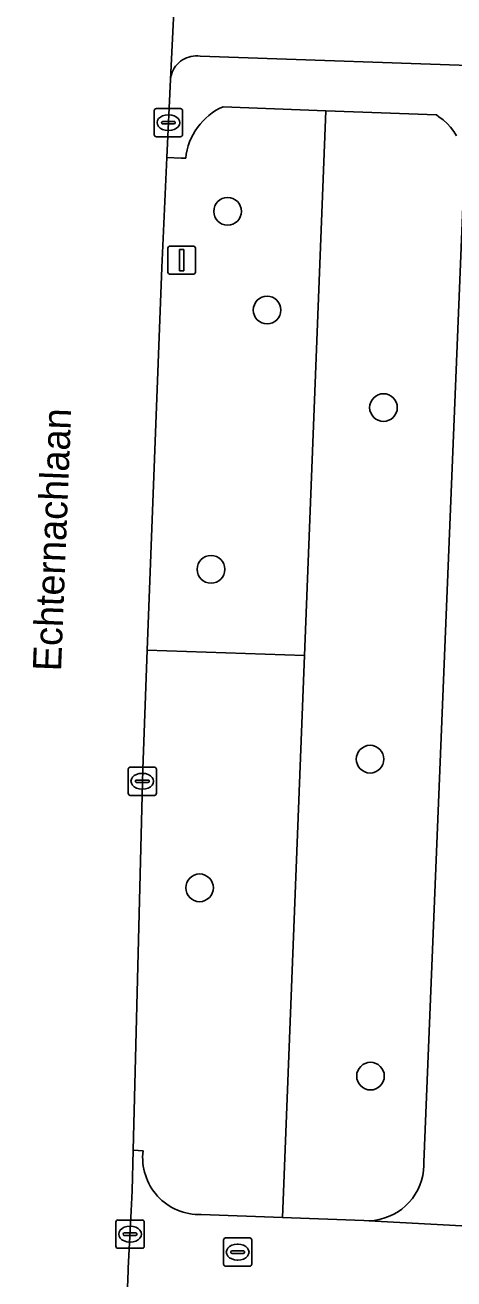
# Model space of a CAD drawing. Extents: x 160786 to 161429, y 386828 to 387485.
# Drawn here: x 160937.63 to 160952.8, y 387304.46 to 387348.77 of the extents above; entities that cross this region are included whole.
import ezdxf

# ---------------------------------------------------------------- set-up
doc = ezdxf.new("R2010")
doc.units = 0
for name, color, linetype in [('IMGEO_Boom', 7, 'Continuous'), ('IMGEO_Brandkraan', 7, 'Continuous'), ('IMGEO_Groenvoorziening', 7, 'Continuous'), ('IMGEO_Kolk', 7, 'Continuous'), ('IMGEO_Lichtmast', 7, 'Continuous'), ('IMGEO_Openbare_ruimte_label', 7, 'Continuous'), ('IMGEO_Rijbaan_lokaal_gesloten', 7, 'Continuous'), ('IMGEO_Rijbaan_lokaal_open', 7, 'Continuous'), ('IMGEO_Voetpad_open', 7, 'Continuous')]:
    doc.layers.add(name, color=color, linetype=linetype)

msp = doc.modelspace()

# ---------------------------------------------------------------- linework, layer by layer
at = {"layer": 'IMGEO_Boom'}
for centre in [(160944.795, 387342.186), (160946.193, 387338.697), (160950.31, 387335.252), (160944.21, 387329.535), (160949.837, 387322.826), (160943.805, 387318.279), (160949.851, 387311.625)]:
    msp.add_circle(centre, 0.489, dxfattribs=at)
at = {"layer": 'IMGEO_Brandkraan'}
for p, q in [((160944.651, 387304.979), (160944.651, 387305.831)), ((160944.726, 387305.905), (160945.578, 387305.905)), ((160945.139, 387305.685), (160945.164, 387305.685)), ((160945.652, 387305.831), (160945.652, 387304.979)), ((160944.91, 387305.399), (160944.91, 387305.411)), ((160945.348, 387305.362), (160944.95, 387305.362)), ((160944.953, 387305.448), (160945.351, 387305.448)), ((160945.394, 387305.411), (160945.394, 387305.399)), ((160945.578, 387304.905), (160944.726, 387304.905)), ((160945.162, 387305.125), (160945.137, 387305.125))]:
    msp.add_line(p, q, dxfattribs=at)
for points in [[(160944.651, 387304.979), (160944.651, 387305.831)], [(160944.726, 387305.905), (160945.578, 387305.905)], [(160945.652, 387305.831), (160945.652, 387304.979)], [(160945.578, 387304.905), (160944.726, 387304.905)]]:
    msp.add_lwpolyline(points, dxfattribs=at)
for centre, radius, start, end in [((160944.728, 387305.829), 0.0765, 91.552, 178.448), ((160944.728, 387305.829), 0.0765, 91.552, 178.448), ((160945.576, 387305.829), 0.0765, 1.552, 88.448), ((160945.576, 387305.829), 0.0765, 1.552, 88.448), ((160944.95, 387305.408), 0.0403, 85.8775, 175.7526), ((160944.947, 387305.398), 0.0366, 178.938, 274.7102), ((160945.351, 387305.405), 0.043, 264.8664, 352.4533), ((160945.355, 387305.41), 0.0386, 1.7309, 96.639), ((160944.728, 387304.981), 0.0765, 181.552, 268.448), ((160944.728, 387304.981), 0.0765, 181.552, 268.448), ((160945.576, 387304.981), 0.0765, 271.552, 358.448), ((160945.576, 387304.981), 0.0765, 271.552, 358.448)]:
    msp.add_arc(centre, radius, start, end, dxfattribs=at)
for centre, major_axis, ratio, start_param, end_param in [((160945.138, 387305.405), (-0.387, 0.002), 0.722429, 4.712389, 7.853982), ((160945.163, 387305.405), (-0.39, 0.002), 0.717154, 1.570796, 4.712389)]:
    msp.add_ellipse(centre, major_axis=major_axis, ratio=ratio, start_param=start_param, end_param=end_param, dxfattribs=at)
at = {"layer": 'IMGEO_Groenvoorziening'}
for points in [[(160943.313, 387344.062), (160943.156, 387344.069), (160942.646, 387344.093), (160942.465, 387340.198), (160941.952, 387326.681), (160947.517, 387326.494), (160948.269, 387345.743)], [(160948.269, 387345.743), (160944.635, 387345.884)], [(160952.897, 387344.854), (160952.797, 387345.01), (160952.684, 387345.156), (160952.559, 387345.292), (160952.422, 387345.415), (160952.274, 387345.526), (160952.187, 387345.591), (160948.269, 387345.743), (160947.517, 387326.494), (160946.741, 387306.626), (160949.619, 387306.518), (160949.797, 387306.515), (160949.975, 387306.527), (160950.152, 387306.556), (160950.325, 387306.6), (160950.493, 387306.66), (160950.655, 387306.734), (160950.81, 387306.822), (160950.957, 387306.924), (160951.094, 387307.039), (160951.22, 387307.165), (160951.334, 387307.303), (160951.435, 387307.449), (160951.523, 387307.605), (160951.597, 387307.767), (160951.656, 387307.936), (160951.7, 387308.109), (160951.728, 387308.285), (160951.74, 387308.463), (160951.739, 387308.588), (160953.174, 387343.794)], [(160947.517, 387326.494), (160941.952, 387326.681), (160941.792, 387322.475), (160941.456, 387309.006), (160941.806, 387308.988)], [(160943.863, 387306.734), (160946.741, 387306.626), (160947.517, 387326.494)]]:
    msp.add_lwpolyline(points, dxfattribs=at)
for centre, radius, start, end in [((160945.559, 387343.823), 2.259, 114.1548, 173.9177), ((160943.801, 387308.743), 2.01, 172.9896, 271.7775)]:
    msp.add_arc(centre, radius, start, end, dxfattribs=at)
at = {"layer": 'IMGEO_Kolk'}
for p, q in [((160942.203, 387344.894), (160942.203, 387345.746)), ((160942.278, 387345.82), (160943.13, 387345.82)), ((160942.691, 387345.6), (160942.716, 387345.6)), ((160943.204, 387345.746), (160943.204, 387344.894)), ((160942.462, 387345.314), (160942.462, 387345.326)), ((160942.9, 387345.277), (160942.502, 387345.277)), ((160942.505, 387345.363), (160942.903, 387345.363)), ((160942.714, 387345.04), (160942.689, 387345.04)), ((160942.946, 387345.326), (160942.946, 387345.314)), ((160943.13, 387344.82), (160942.278, 387344.82)), ((160941.278, 387321.619), (160941.278, 387322.471)), ((160941.353, 387322.545), (160942.205, 387322.545)), ((160942.279, 387322.471), (160942.279, 387321.619)), ((160941.537, 387322.039), (160941.537, 387322.051)), ((160941.975, 387322.002), (160941.577, 387322.002)), ((160941.58, 387322.088), (160941.978, 387322.088)), ((160941.766, 387322.325), (160941.791, 387322.325)), ((160942.021, 387322.051), (160942.021, 387322.039)), ((160942.205, 387321.545), (160941.353, 387321.545)), ((160941.789, 387321.765), (160941.764, 387321.765)), ((160940.921, 387306.54), (160941.773, 387306.54)), ((160940.846, 387305.614), (160940.846, 387306.466)), ((160941.105, 387306.034), (160941.105, 387306.046)), ((160941.148, 387306.083), (160941.546, 387306.083)), ((160941.334, 387306.32), (160941.359, 387306.32)), ((160941.589, 387306.046), (160941.589, 387306.034)), ((160941.847, 387306.466), (160941.847, 387305.614)), ((160941.543, 387305.997), (160941.145, 387305.997)), ((160941.357, 387305.76), (160941.332, 387305.76)), ((160941.773, 387305.54), (160940.921, 387305.54))]:
    msp.add_line(p, q, dxfattribs=at)
for points in [[(160942.203, 387344.894), (160942.203, 387345.746)], [(160942.278, 387345.82), (160943.13, 387345.82)], [(160943.204, 387345.746), (160943.204, 387344.894)], [(160943.13, 387344.82), (160942.278, 387344.82)], [(160941.278, 387321.619), (160941.278, 387322.471)], [(160941.353, 387322.545), (160942.205, 387322.545)], [(160942.279, 387322.471), (160942.279, 387321.619)], [(160942.205, 387321.545), (160941.353, 387321.545)], [(160940.921, 387306.54), (160941.773, 387306.54)], [(160940.846, 387305.614), (160940.846, 387306.466)], [(160941.847, 387306.466), (160941.847, 387305.614)], [(160941.773, 387305.54), (160940.921, 387305.54)]]:
    msp.add_lwpolyline(points, dxfattribs=at)
for centre, radius, start, end in [((160942.28, 387345.744), 0.0765, 91.552, 178.448), ((160942.28, 387345.744), 0.0765, 91.552, 178.448), ((160943.128, 387345.744), 0.0765, 1.552, 88.448), ((160943.128, 387345.744), 0.0765, 1.552, 88.448), ((160942.502, 387345.323), 0.0403, 85.8775, 175.7526), ((160942.499, 387345.313), 0.0366, 178.938, 274.7102), ((160942.903, 387345.32), 0.043, 264.8664, 352.4533), ((160942.907, 387345.325), 0.0386, 1.7309, 96.639), ((160942.28, 387344.896), 0.0765, 181.552, 268.448), ((160942.28, 387344.896), 0.0765, 181.552, 268.448), ((160943.128, 387344.896), 0.0765, 271.552, 358.448), ((160943.128, 387344.896), 0.0765, 271.552, 358.448), ((160941.355, 387322.469), 0.0765, 91.552, 178.448), ((160941.355, 387322.469), 0.0765, 91.552, 178.448), ((160942.203, 387322.469), 0.0765, 1.552, 88.448), ((160942.203, 387322.469), 0.0765, 1.552, 88.448), ((160941.577, 387322.048), 0.0403, 85.8775, 175.7526), ((160941.574, 387322.038), 0.0366, 178.938, 274.7102), ((160941.978, 387322.045), 0.043, 264.8664, 352.4533), ((160941.982, 387322.05), 0.0386, 1.7309, 96.639), ((160941.355, 387321.621), 0.0765, 181.552, 268.448), ((160941.355, 387321.621), 0.0765, 181.552, 268.448), ((160942.203, 387321.621), 0.0765, 271.552, 358.448), ((160942.203, 387321.621), 0.0765, 271.552, 358.448), ((160940.923, 387306.464), 0.0765, 91.552, 178.448), ((160940.923, 387306.464), 0.0765, 91.552, 178.448), ((160941.771, 387306.464), 0.0765, 1.552, 88.448), ((160941.771, 387306.464), 0.0765, 1.552, 88.448), ((160941.145, 387306.043), 0.0403, 85.8775, 175.7526), ((160941.142, 387306.033), 0.0366, 178.938, 274.7102), ((160941.546, 387306.04), 0.043, 264.8664, 352.4533), ((160941.55, 387306.045), 0.0386, 1.7309, 96.639), ((160940.923, 387305.616), 0.0765, 181.552, 268.448), ((160940.923, 387305.616), 0.0765, 181.552, 268.448), ((160941.771, 387305.616), 0.0765, 271.552, 358.448), ((160941.771, 387305.616), 0.0765, 271.552, 358.448)]:
    msp.add_arc(centre, radius, start, end, dxfattribs=at)
for centre, major_axis, ratio, start_param, end_param in [((160942.69, 387345.32), (-0.387, 0.002), 0.722429, 4.712389, 7.853982), ((160942.715, 387345.32), (-0.39, 0.002), 0.717154, 1.570796, 4.712389), ((160941.765, 387322.045), (-0.387, 0.002), 0.722429, 4.712389, 7.853982), ((160941.79, 387322.045), (-0.39, 0.002), 0.717154, 1.570796, 4.712389), ((160941.333, 387306.04), (-0.387, 0.002), 0.722429, 4.712389, 7.853982), ((160941.358, 387306.04), (-0.39, 0.002), 0.717154, 1.570796, 4.712389)]:
    msp.add_ellipse(centre, major_axis=major_axis, ratio=ratio, start_param=start_param, end_param=end_param, dxfattribs=at)
at = {"layer": 'IMGEO_Lichtmast'}
for p, q in [((160942.676, 387340.061), (160942.676, 387340.861)), ((160942.676, 387340.861), (160942.676, 387340.061)), ((160942.776, 387340.961), (160943.566, 387340.961)), ((160943.566, 387340.961), (160942.776, 387340.961)), ((160943.666, 387340.861), (160943.666, 387340.061)), ((160943.666, 387340.061), (160943.666, 387340.861)), ((160943.566, 387339.961), (160942.776, 387339.961)), ((160942.776, 387339.961), (160943.566, 387339.961))]:
    msp.add_line(p, q, dxfattribs=at)
msp.add_lwpolyline([(160943.096, 387340.836), (160943.246, 387340.836), (160943.246, 387340.086), (160943.096, 387340.086), (160943.096, 387340.836)], dxfattribs=at)
for centre, start, end in [((160942.776, 387340.861), 90, 180), ((160942.776, 387340.861), 90, 180), ((160943.566, 387340.861), 0, 90), ((160943.566, 387340.861), 360, 90), ((160942.776, 387340.061), 180, 270), ((160942.776, 387340.061), 180, 270), ((160943.566, 387340.061), 270, 0), ((160943.566, 387340.061), 270, 0)]:
    msp.add_arc(centre, 0.1, start, end, dxfattribs=at)
at = {"layer": 'IMGEO_Rijbaan_lokaal_gesloten'}
for points in [[(160942.465, 387340.198), (160942.646, 387344.093), (160942.774, 387346.851), (160943.123, 387353.842), (160943.139, 387354.161), (160943.428, 387361.764), (160943.99, 387376.56), (160944.602, 387394.259)], [(160932.815, 387298.644), (160941.039, 387298.357), (160941.037, 387298.462), (160941.26, 387304.245), (160941.264, 387304.352), (160941.283, 387304.841), (160941.373, 387306.627), (160941.42, 387307.575), (160941.456, 387309.006), (160941.792, 387322.475), (160941.952, 387326.681), (160942.465, 387340.198)]]:
    msp.add_lwpolyline(points, dxfattribs=at)
at = {"layer": 'IMGEO_Rijbaan_lokaal_open'}
msp.add_lwpolyline([(160943.123, 387353.842), (160942.774, 387346.851), (160942.776, 387346.866), (160942.788, 387346.947), (160942.808, 387347.026), (160942.835, 387347.104), (160942.869, 387347.178), (160942.91, 387347.25), (160942.956, 387347.317), (160943.009, 387347.38), (160943.067, 387347.438), (160943.129, 387347.491), (160943.197, 387347.538), (160943.268, 387347.578), (160943.342, 387347.613), (160943.42, 387347.64), (160943.499, 387347.66), (160943.58, 387347.673), (160943.662, 387347.679), (160943.744, 387347.678), (160943.825, 387347.669), (160954.685, 387347.288)], dxfattribs=at)
at = {"layer": 'IMGEO_Voetpad_open'}
for points in [[(160954.685, 387347.288), (160943.825, 387347.669), (160943.744, 387347.678), (160943.662, 387347.679), (160943.58, 387347.673), (160943.499, 387347.66), (160943.42, 387347.64), (160943.342, 387347.613), (160943.268, 387347.578), (160943.197, 387347.538), (160943.129, 387347.491), (160943.067, 387347.438), (160943.009, 387347.38), (160942.956, 387347.317), (160942.91, 387347.25), (160942.869, 387347.178), (160942.835, 387347.104), (160942.808, 387347.026), (160942.788, 387346.947), (160942.776, 387346.866), (160942.774, 387346.851), (160942.646, 387344.093), (160943.156, 387344.069), (160943.313, 387344.062)], [(160944.635, 387345.884), (160948.269, 387345.743), (160952.187, 387345.591), (160952.274, 387345.526), (160952.422, 387345.415), (160952.559, 387345.292), (160952.684, 387345.156), (160952.797, 387345.01), (160952.897, 387344.854)], [(160953.174, 387343.794), (160951.739, 387308.588), (160951.74, 387308.463), (160951.728, 387308.285), (160951.7, 387308.109), (160951.656, 387307.936), (160951.597, 387307.767), (160951.523, 387307.605), (160951.435, 387307.449), (160951.334, 387307.303), (160951.22, 387307.165), (160951.094, 387307.039), (160950.957, 387306.924), (160950.81, 387306.822), (160950.655, 387306.734), (160950.493, 387306.66), (160950.325, 387306.6), (160950.152, 387306.556), (160949.975, 387306.527), (160949.797, 387306.515), (160953.082, 387306.333)], [(160941.806, 387308.988), (160941.456, 387309.006), (160941.42, 387307.575), (160941.373, 387306.627), (160941.283, 387304.841), (160941.264, 387304.352)], [(161030.392, 387303.382), (161025.572, 387303.577), (161020.754, 387303.772), (161013.104, 387303.992), (161007.761, 387304.145), (161000.326, 387304.564), (161000, 387304.577), (160995.34, 387304.76), (160990.678, 387304.943), (160983.144, 387305.21), (160977.765, 387305.618), (160970.332, 387305.758), (160965.498, 387305.923), (160960.665, 387306.088), (160953.082, 387306.333), (160949.797, 387306.515), (160949.619, 387306.518), (160946.741, 387306.626), (160943.863, 387306.734)]]:
    msp.add_lwpolyline(points, dxfattribs=at)
for centre, radius, start, end in [((160945.559, 387343.823), 2.259, 114.1548, 173.9177), ((160943.801, 387308.743), 2.01, 172.9896, 271.7775)]:
    msp.add_arc(centre, radius, start, end, dxfattribs=at)

# ---------------------------------------------------------------- texts
at = {"layer": 'IMGEO_Openbare_ruimte_label'}
msp.add_text('Echternachlaan', height=1, rotation=87.7644, dxfattribs=at).set_placement((160938.903, 387325.921))

doc.saveas('drawing.dxf')
